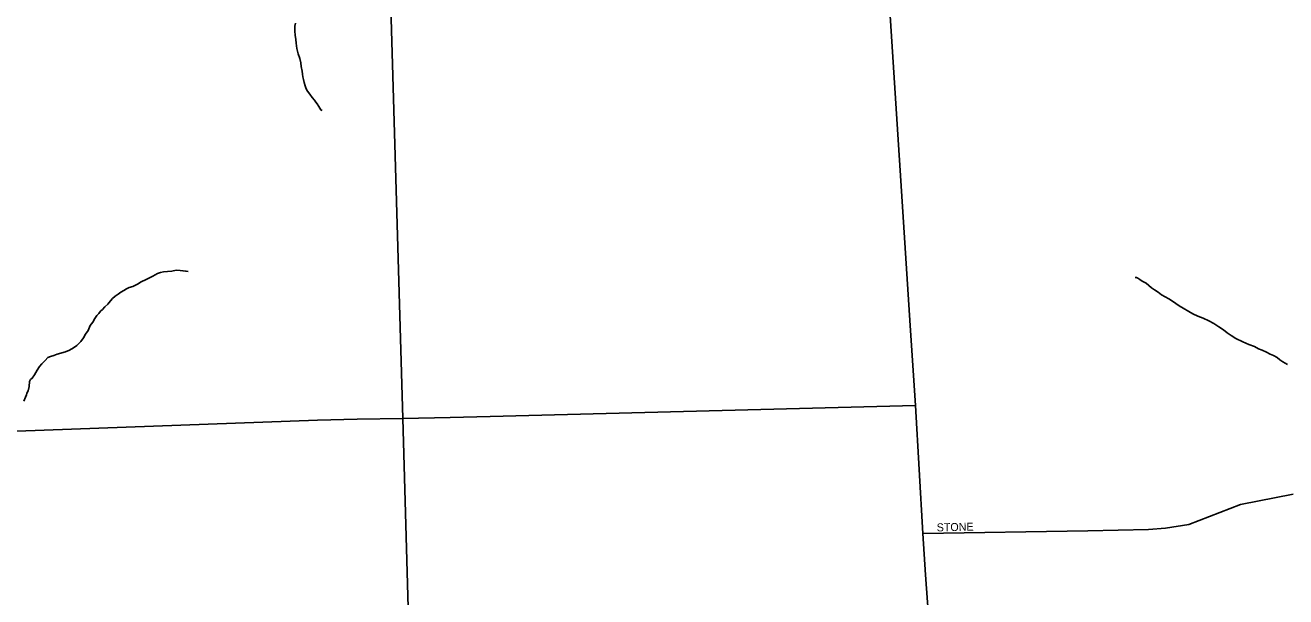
# Model space of a CAD drawing. Extents: x 2010165 to 2382125, y 1060529 to 1407316.
# Drawn here: x 2198733 to 2206610, y 1233071 to 1236646 of the extents above; entities that cross this region are included whole.
import ezdxf

# ---------------------------------------------------------------- set-up
doc = ezdxf.new("R2010")
doc.units = 0
for name, color, linetype in [('GM_X_City_Street', 7, 'Continuous'), ('GM_X_City_Street_Text', 7, 'Continuous'), ('GM_X_Interstate_Route', 7, 'Continuous'), ('GM_X_Minor_River', 7, 'Continuous'), ('GM_X_State_Route', 7, 'Continuous')]:
    doc.layers.add(name, color=color, linetype=linetype)

msp = doc.modelspace()

# ---------------------------------------------------------------- linework, layer by layer
at = {"layer": 'GM_X_City_Street'}
for points in [[(2201388.3, 1234192.7), (2201639.2, 1234198.1), (2204295.3, 1234267.9)], [(2198323.4, 1234093.6), (2198336.1, 1234093.9), (2200560, 1234176.8), (2200806.8, 1234181.3)], [(2200806.8, 1234181.3), (2201091.9, 1234186.5), (2201388.3, 1234192.7)], [(2204341.1, 1233468.3), (2205372.8, 1233484.8), (2205751.8, 1233493.2), (2205857.4, 1233500.3), (2206004, 1233522.8), (2206326.5, 1233648.3), (2206655.2, 1233713.1)]]:
    msp.add_lwpolyline(points, dxfattribs=at)
at = {"layer": 'GM_X_Interstate_Route'}
msp.add_lwpolyline([(2201540.9, 1228312.6), (2201525.3, 1228418.8), (2201283.7, 1230071.5), (2201199.6, 1230888.6), (2201166.4, 1231599.4), (2201091.9, 1234186.5), (2201014, 1236902.9), (2201006.1, 1237251.3), (2200991.7, 1237693.4), (2200999.4, 1238005.6), (2201016.8, 1238260.1), (2201061.2, 1238525.8)], dxfattribs=at)
at = {"layer": 'GM_X_Minor_River'}
for points in [[(2200422.3, 1236659), (2200418.5, 1236638.9), (2200416.7, 1236624.8), (2200416.9, 1236608.8), (2200419.3, 1236582.7), (2200423.7, 1236556.7), (2200426, 1236532.7), (2200430.4, 1236500.6), (2200438.9, 1236466.6), (2200449.4, 1236436.6), (2200455.7, 1236410.6), (2200458.1, 1236386.6), (2200462.5, 1236358.5), (2200464.7, 1236340.5), (2200467, 1236322.5), (2200471.2, 1236306.5), (2200475.5, 1236286.4), (2200481.8, 1236266.5), (2200488, 1236248.5), (2200496.3, 1236232.5), (2200510.5, 1236214.6), (2200526.9, 1236192.8), (2200541.1, 1236176.9), (2200549.3, 1236164.9), (2200557.5, 1236155), (2200567.7, 1236137.1)], [(2200567.7, 1236137.1), (2200573.9, 1236127.1), (2200580, 1236117.2), (2200588.1, 1236113.2)], [(2199751.9, 1235105.9), (2199701.7, 1235111.3), (2199737.8, 1235107.7), (2199701.7, 1235111.3), (2199675.6, 1235113), (2199649.6, 1235108.7), (2199621.6, 1235106.3), (2199597.6, 1235104), (2199577.6, 1235099.8), (2199559.6, 1235093.5), (2199545.7, 1235085.3), (2199529.8, 1235077.1), (2199509.9, 1235066.8), (2199488, 1235054.6), (2199458.1, 1235040.1), (2199434.2, 1235025.8), (2199404.4, 1235011.4), (2199382.4, 1235005.1), (2199366.5, 1234996.9), (2199348.6, 1234986.7), (2199330.7, 1234976.4), (2199312.8, 1234964.1), (2199294.9, 1234951.9), (2199279.1, 1234937.7), (2199265.3, 1234921.4), (2199249.5, 1234901.2), (2199229.7, 1234884.9), (2199215.9, 1234868.7), (2199204, 1234856.5), (2199192.2, 1234842.3), (2199180.3, 1234830.1), (2199168.5, 1234811.9), (2199154.8, 1234789.7), (2199139.1, 1234767.4), (2199125.5, 1234737.1), (2199109.8, 1234712.9), (2199098, 1234690.7), (2199080.3, 1234668.4), (2199066.5, 1234654.2), (2199054.6, 1234642), (2199034.7, 1234627.7), (2199008.9, 1234613.3), (2198985, 1234603), (2198933, 1234588.3), (2198911.1, 1234580.1), (2198891.1, 1234573.8), (2198873.2, 1234567.6), (2198857.4, 1234549.3), (2198837.6, 1234529), (2198821.8, 1234510.8), (2198808.1, 1234488.5), (2198790.5, 1234460.2), (2198776.7, 1234438), (2198766.8, 1234429.8), (2198759, 1234417.7), (2198757.4, 1234385.6), (2198751.7, 1234359.4), (2198743.9, 1234345.3), (2198740.1, 1234335.2), (2198734.3, 1234319.1), (2198724.6, 1234294.9)], [(2206619.9, 1234524.6), (2206591.6, 1234540.3), (2206573.4, 1234554.1), (2206555.2, 1234567.9), (2206533, 1234579.7), (2206512.8, 1234589.5), (2206488.6, 1234601.2), (2206462.3, 1234613), (2206440.1, 1234622.7), (2206413.9, 1234636.5), (2206379.6, 1234650.1), (2206341.3, 1234665.7), (2206296.9, 1234687.2), (2206268.6, 1234704.9), (2206244.3, 1234722.7), (2206220, 1234740.5), (2206191.7, 1234760.2), (2206161.4, 1234779.9), (2206129, 1234797.6), (2206094.7, 1234813.2), (2206060.5, 1234826.8), (2206030.2, 1234840.5), (2205943.3, 1234891.6), (2205923.1, 1234905.4), (2205902.9, 1234919.2), (2205878.6, 1234935), (2205856.4, 1234946.8), (2205834.1, 1234960.6), (2205811.9, 1234976.3), (2205789.6, 1234990.1), (2205771.4, 1235003.9), (2205753.2, 1235017.8), (2205736.9, 1235031.6), (2205712.7, 1235045.4), (2205698.5, 1235055.2), (2205686.4, 1235063.1), (2205676.3, 1235069), (2205668.3, 1235068.9)]]:
    msp.add_lwpolyline(points, dxfattribs=at)
at = {"layer": 'GM_X_State_Route'}
for points in [[(2204263, 1234768.2), (2204127.2, 1236868.5), (2204126.4, 1236900.2)], [(2204359.5, 1233208), (2204341.1, 1233468.3), (2204295.3, 1234267.9), (2204263, 1234768.2)], [(2204430.4, 1232220.5), (2204409.9, 1232497.8), (2204359.5, 1233208)]]:
    msp.add_lwpolyline(points, dxfattribs=at)

# ---------------------------------------------------------------- texts
at = {"layer": 'GM_X_City_Street_Text'}
msp.add_text('STONE', height=50, rotation=1.27238, dxfattribs=at).set_placement((2204429.2, 1233480.2))

doc.saveas('drawing.dxf')
